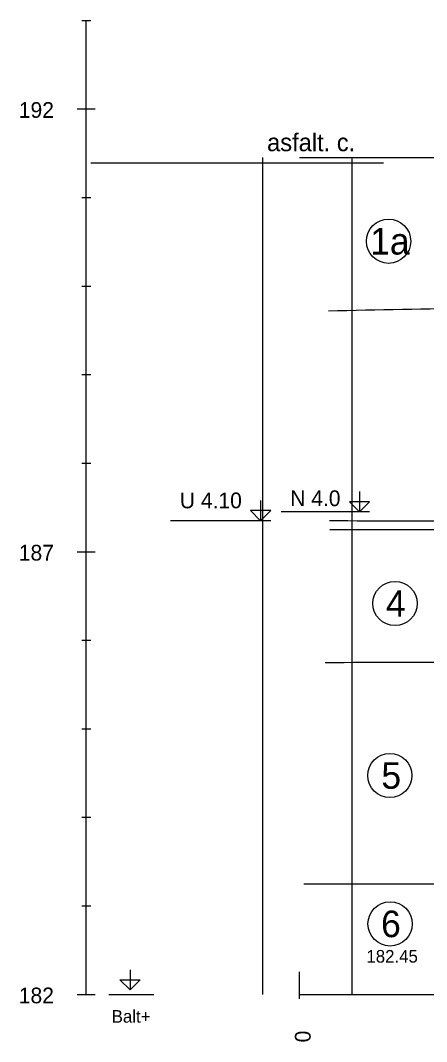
# Model space of a CAD drawing. Extents: x 3042 to 4120, y 576 to 2694.
# Drawn here: x 3240.6 to 3263.5, y 2109.4 to 2167.1 of the extents above; entities that cross this region are included whole.
import ezdxf

# ---------------------------------------------------------------- set-up
doc = ezdxf.new("R2010")
doc.units = 0
for name, color, linetype in [('11', 7, 'Continuous'), ('12', 7, 'Continuous'), ('17', 7, 'Continuous'), ('19', 7, 'Continuous'), ('21', 7, 'Continuous'), ('61', 7, 'Continuous'), ('7', 7, 'Continuous'), ('HPV', 7, 'Continuous'), ('komunikace', 7, 'Continuous'), ('pomocna', 7, 'Continuous'), ('rozhraní', 7, 'Continuous')]:
    doc.layers.add(name, color=color, linetype=linetype)

msp = doc.modelspace()

# ---------------------------------------------------------------- linework, layer by layer
at = {"layer": '11'}
msp.add_line((3256.332, 2159.302), (3266.332, 2159.302), dxfattribs=at)
at = {"layer": '12'}
msp.add_line((3256.332, 2112.052), (3256.332, 2113.322), dxfattribs=at)
at = {"layer": '19'}
for p, q in [((3244.028, 2167.052), (3244.536, 2167.052)), ((3244.282, 2112.052), (3244.282, 2167.052)), ((3243.774, 2162.052), (3244.79, 2162.052)), ((3244.028, 2157.052), (3244.536, 2157.052)), ((3244.028, 2152.052), (3244.536, 2152.052)), ((3244.028, 2147.052), (3244.536, 2147.052)), ((3244.028, 2142.052), (3244.536, 2142.052)), ((3243.774, 2137.052), (3244.79, 2137.052)), ((3244.028, 2132.052), (3244.536, 2132.052)), ((3244.028, 2127.052), (3244.536, 2127.052)), ((3244.028, 2122.052), (3244.536, 2122.052)), ((3244.028, 2117.052), (3244.536, 2117.052)), ((3243.774, 2112.052), (3244.79, 2112.052))]:
    msp.add_line(p, q, dxfattribs=at)
at = {"layer": '21'}
msp.add_line((3245.552, 2112.052), (3248.092, 2112.052), dxfattribs=at)
msp.add_lwpolyline([(3246.758, 2113.449), (3246.758, 2112.306), (3246.187, 2112.877), (3247.33, 2112.877), (3246.758, 2112.306)], dxfattribs=at)
at = {"layer": '61'}
for p, q in [((3260.294, 2139.302), (3255.299, 2139.302)), ((3254.706, 2138.802), (3249.034, 2138.802))]:
    msp.add_line(p, q, dxfattribs=at)
for points in [[(3254.135, 2139.945), (3254.135, 2138.802), (3254.706, 2139.373), (3253.563, 2139.373), (3254.135, 2138.802)], [(3259.723, 2140.445), (3259.723, 2139.302), (3260.294, 2139.873), (3259.151, 2139.873), (3259.723, 2139.302)]]:
    msp.add_lwpolyline(points, dxfattribs=at)
at = {"layer": '7'}
for p, q in [((3256.332, 2111.798), (3256.332, 2112.306)), ((3256.332, 2112.052), (3409.072, 2112.052))]:
    msp.add_line(p, q, dxfattribs=at)
at = {"layer": 'HPV'}
msp.add_spline([(3258.022, 2138.81), (3266.332, 2138.81), (3367.862, 2141.731), (3399.072, 2138.406), (3407.88, 2138.406)], degree=3, dxfattribs=at)
at = {"layer": 'komunikace'}
msp.add_line((3254.262, 2159.002), (3259.312, 2159.002), dxfattribs=at)
at = {"layer": 'pomocna'}
for p, q in [((3244.536, 2159.002), (3261.069, 2159.002)), ((3254.262, 2112.052), (3254.262, 2159.302)), ((3259.312, 2112.052), (3259.312, 2159.302))]:
    msp.add_line(p, q, dxfattribs=at)
at = {"layer": 'rozhraní'}
for centre in [(3261.365, 2154.582), (3261.726, 2134.126), (3261.436, 2124.414), (3261.449, 2116.034)]:
    msp.add_circle(centre, 1.25, dxfattribs=at)
for points in [[(3257.961, 2150.658), (3266.332, 2150.802), (3279.98, 2150.802)], [(3258.048, 2138.302), (3266.332, 2138.302), (3281.122, 2138.028)], [(3257.775, 2130.802), (3266.332, 2130.802), (3399.072, 2126.852), (3408.159, 2126.852)], [(3256.579, 2118.302), (3266.332, 2118.302), (3399.072, 2122.352), (3409.181, 2122.352)]]:
    msp.add_spline(points, degree=3, dxfattribs=at)

# ---------------------------------------------------------------- texts
at = {"layer": '12'}
msp.add_text('0', height=0.889, rotation=90, dxfattribs=at).set_placement((3256.96, 2109.342))
at = {"layer": '17'}
msp.add_text('182.45', height=0.7112, dxfattribs=at).set_placement((3260.109, 2113.849))
at = {"layer": '19'}
for s, p in [('192', (3240.472, 2161.55)), ('187', (3240.472, 2136.55)), ('182', (3240.472, 2111.55))]:
    msp.add_text(s, height=0.889, dxfattribs=at).set_placement(p)
at = {"layer": '21'}
msp.add_text('Balt+', height=0.7112, dxfattribs=at).set_placement((3245.721, 2110.456))
at = {"layer": '61'}
for s, p in [('N 4.0', (3255.805, 2139.625)), ('U 4.10', (3249.57, 2139.502))]:
    msp.add_text(s, height=0.889, dxfattribs=at).set_placement(p)
at = {"layer": 'komunikace'}
msp.add_text('asfalt. c.', height=1, dxfattribs=at).set_placement((3254.499, 2159.665))
at = {"layer": 'rozhraní'}
for s, p in [('1a', (3260.321, 2153.832)), ('4', (3261.21, 2133.376)), ('5', (3260.955, 2123.664)), ('6', (3260.938, 2115.284))]:
    msp.add_text(s, height=1.5, dxfattribs=at).set_placement(p)

doc.saveas('drawing.dxf')
